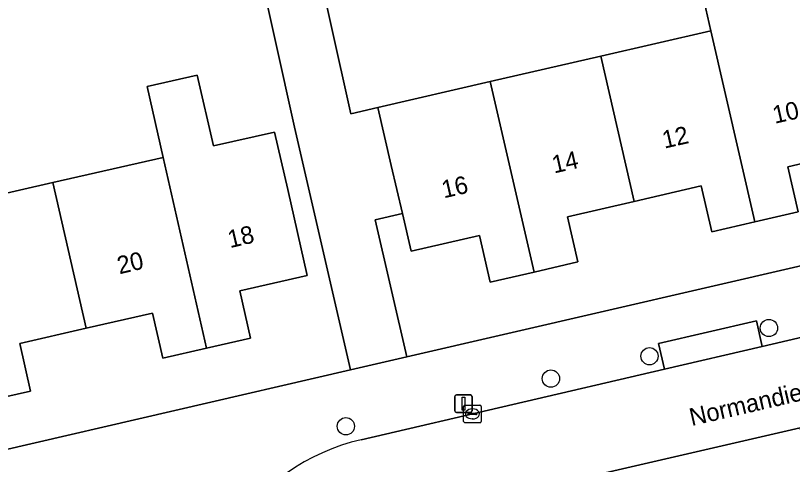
# Model space of a CAD drawing. Extents: x 158455 to 159797, y 387218 to 388672.
# Drawn here: x 159402.98 to 159447.1, y 388112.42 to 388137.89 of the extents above; entities that cross this region are included whole.
import ezdxf

# ---------------------------------------------------------------- set-up
doc = ezdxf.new("R2010")
doc.units = 0
for name, color, linetype in [('IMGEO_Boom', 7, 'Continuous'), ('IMGEO_Erf', 7, 'Continuous'), ('IMGEO_Kolk', 7, 'Continuous'), ('IMGEO_Lichtmast', 7, 'Continuous'), ('IMGEO_Openbare_ruimte_label', 7, 'Continuous'), ('IMGEO_Pand', 7, 'Continuous'), ('IMGEO_Pand_nummerreeks', 7, 'Continuous'), ('IMGEO_Parkeervlak_open', 7, 'Continuous'), ('IMGEO_Rijbaan_lokaal_open', 7, 'Continuous'), ('IMGEO_Voetpad_open', 7, 'Continuous')]:
    doc.layers.add(name, color=color, linetype=linetype)

msp = doc.modelspace()

# ---------------------------------------------------------------- linework, layer by layer
at = {"layer": 'IMGEO_Boom'}
for centre in [(159445.763, 388120.157), (159438.982, 388118.557), (159433.383, 388117.288), (159421.74, 388114.583)]:
    msp.add_circle(centre, 0.489, dxfattribs=at)
at = {"layer": 'IMGEO_Erf'}
for points in [[(159402.036, 388113.167), (159422.012, 388117.782), (159418.831, 388131.549), (159416.624, 388141.47), (159413.731, 388142.936), (159406.095, 388141.097), (159405.371, 388144.104), (159404.672, 388147.007), (159412.453, 388148.881), (159412.538, 388148.487), (159420.819, 388150.329), (159420.724, 388150.757), (159428.241, 388152.429), (159428.905, 388149.441), (159429.578, 388146.417), (159422.061, 388144.745), (159419.818, 388142.18), (159422.016, 388132.303), (159423.562, 388132.669), (159429.94, 388134.14), (159436.216, 388135.588), (159442.469, 388137.03), (159441.888, 388139.545), (159449.623, 388141.33)], [(159399.398, 388127.117), (159405.103, 388128.415), (159411.374, 388129.842), (159410.459, 388133.863), (159413.305, 388134.51), (159414.22, 388130.489), (159417.695, 388131.28), (159418.439, 388128.011), (159419.549, 388123.135), (159415.723, 388122.265), (159416.331, 388119.591), (159413.835, 388119.023), (159411.342, 388118.456), (159410.762, 388121.004), (159406.99, 388120.146), (159403.218, 388119.287), (159403.834, 388116.581), (159401.542, 388116.059)]]:
    msp.add_lwpolyline(points, dxfattribs=at)
msp.add_lwpolyline([(159453.386, 388125.031), (159451.445, 388133.431), (159449.824, 388133.057), (159450.494, 388130.154), (159446.843, 388129.312), (159447.432, 388126.759), (159444.972, 388126.191), (159442.517, 388125.625), (159441.918, 388128.218), (159438.12, 388127.342), (159434.322, 388126.466), (159434.913, 388123.907), (159432.425, 388123.333), (159429.933, 388122.758), (159429.322, 388125.411), (159425.442, 388124.516), (159424.947, 388126.661), (159423.401, 388126.305), (159425.2, 388118.519)], close=True, dxfattribs=at)
at = {"layer": 'IMGEO_Kolk'}
for p, q in [((159428.426, 388114.859), (159428.426, 388115.711)), ((159428.501, 388115.785), (159429.353, 388115.785)), ((159428.914, 388115.565), (159428.939, 388115.565)), ((159429.427, 388115.711), (159429.427, 388114.859)), ((159428.685, 388115.279), (159428.685, 388115.291)), ((159429.123, 388115.242), (159428.725, 388115.242)), ((159428.728, 388115.328), (159429.126, 388115.328)), ((159428.937, 388115.005), (159428.912, 388115.005)), ((159429.169, 388115.291), (159429.169, 388115.279)), ((159429.353, 388114.785), (159428.501, 388114.785))]:
    msp.add_line(p, q, dxfattribs=at)
for points in [[(159428.426, 388114.859), (159428.426, 388115.711)], [(159428.501, 388115.785), (159429.353, 388115.785)], [(159429.427, 388115.711), (159429.427, 388114.859)], [(159429.353, 388114.785), (159428.501, 388114.785)]]:
    msp.add_lwpolyline(points, dxfattribs=at)
for centre, radius, start, end in [((159428.503, 388115.709), 0.0765, 91.552, 178.448), ((159428.503, 388115.709), 0.0765, 91.552, 178.448), ((159429.351, 388115.709), 0.0765, 1.552, 88.448), ((159429.351, 388115.709), 0.0765, 1.552, 88.448), ((159428.725, 388115.288), 0.0403, 85.8775, 175.7526), ((159428.722, 388115.278), 0.0366, 178.938, 274.7102), ((159429.126, 388115.285), 0.043, 264.8664, 352.4533), ((159429.13, 388115.29), 0.0386, 1.7309, 96.639), ((159428.503, 388114.861), 0.0765, 181.552, 268.448), ((159428.503, 388114.861), 0.0765, 181.552, 268.448), ((159429.351, 388114.861), 0.0765, 271.552, 358.448), ((159429.351, 388114.861), 0.0765, 271.552, 358.448)]:
    msp.add_arc(centre, radius, start, end, dxfattribs=at)
for centre, major_axis, ratio, start_param, end_param in [((159428.913, 388115.285), (-0.387, 0.002), 0.722429, 4.712389, 7.853982), ((159428.938, 388115.285), (-0.39, 0.002), 0.717154, 1.570796, 4.712389)]:
    msp.add_ellipse(centre, major_axis=major_axis, ratio=ratio, start_param=start_param, end_param=end_param, dxfattribs=at)
at = {"layer": 'IMGEO_Lichtmast'}
for p, q in [((159427.92, 388115.466), (159427.92, 388116.266)), ((159427.92, 388116.266), (159427.92, 388115.466)), ((159428.02, 388116.366), (159428.81, 388116.366)), ((159428.81, 388116.366), (159428.02, 388116.366)), ((159428.91, 388116.266), (159428.91, 388115.466)), ((159428.91, 388115.466), (159428.91, 388116.266)), ((159428.81, 388115.366), (159428.02, 388115.366)), ((159428.02, 388115.366), (159428.81, 388115.366))]:
    msp.add_line(p, q, dxfattribs=at)
msp.add_lwpolyline([(159428.34, 388116.241), (159428.49, 388116.241), (159428.49, 388115.491), (159428.34, 388115.491), (159428.34, 388116.241)], dxfattribs=at)
for centre, start, end in [((159428.02, 388116.266), 90, 180), ((159428.02, 388116.266), 90, 180), ((159428.81, 388116.266), 0, 90), ((159428.81, 388116.266), 360, 90), ((159428.02, 388115.466), 180, 270), ((159428.02, 388115.466), 180, 270), ((159428.81, 388115.466), 270, 0), ((159428.81, 388115.466), 270, 0)]:
    msp.add_arc(centre, 0.1, start, end, dxfattribs=at)
at = {"layer": 'IMGEO_Pand'}
for points in [[(159442.469, 388137.03), (159444.972, 388126.191), (159447.432, 388126.759), (159446.843, 388129.312), (159450.494, 388130.154), (159449.824, 388133.057), (159451.445, 388133.431), (159449.623, 388141.33), (159441.888, 388139.545)], [(159442.469, 388137.03), (159436.216, 388135.588), (159438.12, 388127.342), (159441.918, 388128.218), (159442.517, 388125.625), (159444.972, 388126.191)], [(159429.94, 388134.14), (159432.425, 388123.333), (159434.913, 388123.907), (159434.322, 388126.466), (159438.12, 388127.342), (159436.216, 388135.588)], [(159413.835, 388119.023), (159416.331, 388119.591), (159415.723, 388122.265), (159419.549, 388123.135), (159418.439, 388128.011), (159417.695, 388131.28), (159414.22, 388130.489), (159413.305, 388134.51), (159410.459, 388133.863), (159411.374, 388129.842)], [(159429.94, 388134.14), (159423.562, 388132.669), (159424.318, 388129.389), (159424.947, 388126.661), (159425.442, 388124.516), (159429.322, 388125.411), (159429.933, 388122.758), (159432.425, 388123.333)], [(159413.835, 388119.023), (159411.374, 388129.842), (159405.103, 388128.415), (159406.99, 388120.146), (159410.762, 388121.004), (159411.342, 388118.456)], [(159405.103, 388128.415), (159399.398, 388127.117), (159399.075, 388128.54), (159395.752, 388127.784), (159397.536, 388119.946), (159400.504, 388120.621), (159401.542, 388116.059), (159403.834, 388116.581), (159403.218, 388119.287), (159406.99, 388120.146)]]:
    msp.add_lwpolyline(points, close=True, dxfattribs=at)
at = {"layer": 'IMGEO_Parkeervlak_open'}
msp.add_lwpolyline([(159439.834, 388117.826), (159445.385, 388119.118), (159445.049, 388120.563), (159439.497, 388119.276)], close=True, dxfattribs=at)
at = {"layer": 'IMGEO_Rijbaan_lokaal_open'}
for points in [[(159482.48, 388127.75), (159470.27, 388124.909), (159458.805, 388122.214), (159457.599, 388121.96), (159445.385, 388119.118), (159439.834, 388117.826), (159422.606, 388113.82)], [(159423.721, 388108.995), (159424.858, 388109.258), (159435.978, 388111.828), (159447.536, 388114.499), (159454.959, 388116.215), (159482.275, 388122.555), (159484.486, 388123.068)]]:
    msp.add_lwpolyline(points, dxfattribs=at)
msp.add_arc((159425.326, 388102.088), 12.043, 103.0544, 147.1156, dxfattribs=at)
at = {"layer": 'IMGEO_Voetpad_open'}
msp.add_lwpolyline([(159421.396, 388147.737), (159420.819, 388150.329), (159412.538, 388148.487), (159413.103, 388145.858), (159413.731, 388142.936), (159416.624, 388141.47), (159418.831, 388131.549), (159422.012, 388117.782), (159425.2, 388118.519), (159423.401, 388126.305), (159424.947, 388126.661), (159424.318, 388129.389), (159423.562, 388132.669), (159422.016, 388132.303), (159419.818, 388142.18), (159422.061, 388144.745)], close=True, dxfattribs=at)
for points in [[(159481.964, 388131.633), (159455.998, 388125.634), (159453.386, 388125.031), (159425.2, 388118.519), (159422.012, 388117.782), (159402.036, 388113.167)], [(159422.606, 388113.82), (159439.834, 388117.826), (159439.497, 388119.276), (159445.049, 388120.563), (159445.385, 388119.118), (159457.599, 388121.96), (159457.265, 388123.394), (159469.933, 388126.357), (159470.27, 388124.909), (159482.48, 388127.75)], [(159484.486, 388123.068), (159482.275, 388122.555), (159482.624, 388121.046), (159447.885, 388112.99), (159447.536, 388114.499), (159435.978, 388111.828), (159436.326, 388110.318), (159425.206, 388107.749), (159424.858, 388109.258), (159423.721, 388108.995)]]:
    msp.add_lwpolyline(points, dxfattribs=at)
msp.add_arc((159425.326, 388102.088), 12.043, 103.0544, 147.1156, dxfattribs=at)

# ---------------------------------------------------------------- texts
at = {"layer": 'IMGEO_Openbare_ruimte_label'}
msp.add_text('Normandielaan', height=1, rotation=13.0633, dxfattribs=at).set_placement((159441.376, 388114.593))
at = {"layer": 'IMGEO_Pand_nummerreeks'}
for s, rotation, p in [('10', 12.6832, (159446.095, 388131.747)), ('12', 12.6832, (159439.826, 388130.336)), ('14', 12.6832, (159433.566, 388128.927)), ('16', 12.6853, (159427.303, 388127.517)), ('18', 13.2903, (159415.161, 388124.687)), ('20', 13.2903, (159408.882, 388123.204))]:
    msp.add_text(s, height=1, rotation=rotation, dxfattribs=at).set_placement(p)

doc.saveas('drawing.dxf')
